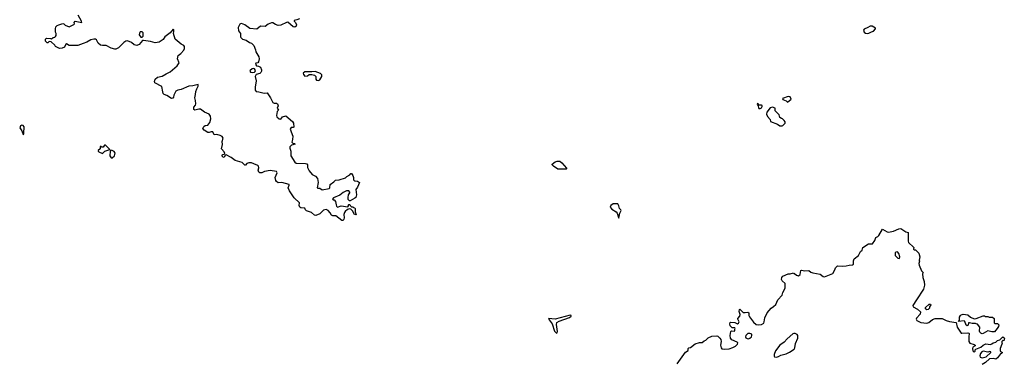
# Model space of a CAD drawing. Extents: x 2106670 to 2323771, y 35271 to 224896.
# Tile 334 of 419: x 2291854 to 2306988, y 125569 to 130846. Entities that reach past the tile are written whole.
import ezdxf

# ---------------------------------------------------------------- set-up
doc = ezdxf.new("R2010")
doc.units = 0

msp = doc.modelspace()

# ---------------------------------------------------------------- linework, layer by layer
at = {"layer": '0CON20XD'}
for points in [[(2295999, 128219), (2295982, 128265), (2295998, 128305), (2295996, 128316), (2295885, 128344), (2295825, 128341), (2295800, 128360), (2295791, 128375), (2295782, 128425), (2295809, 128495), (2295800, 128515), (2295705, 128528), (2295617, 128513), (2295575, 128496), (2295545, 128496), (2295530, 128505), (2295517, 128535), (2295529, 128571), (2295526, 128596), (2295515, 128607), (2295455, 128633), (2295416, 128646), (2295375, 128647), (2295343, 128637), (2295325, 128610), (2295314, 128614), (2295275, 128652), (2295165, 128686), (2295105, 128729), (2295025, 128772), (2295012, 128768), (2294995, 128730), (2294980, 128735), (2294963, 128757), (2294974, 128776), (2294998, 128782), (2295007, 128793), (2294995, 128817), (2294954, 128864), (2294971, 128929), (2294966, 128976), (2294979, 129025), (2294965, 129050), (2294936, 129066), (2294885, 129082), (2294845, 129078), (2294824, 129124), (2294796, 129126), (2294765, 129116), (2294745, 129116), (2294689, 129149), (2294671, 129175), (2294686, 129205), (2294705, 129221), (2294745, 129228), (2294777, 129265), (2294792, 129325), (2294784, 129364), (2294764, 129394), (2294695, 129426), (2294635, 129472), (2294605, 129473), (2294546, 129456), (2294530, 129465), (2294531, 129505), (2294556, 129535), (2294561, 129555), (2294558, 129605), (2294544, 129645), (2294557, 129695), (2294559, 129745), (2294574, 129786), (2294598, 129825), (2294595, 129849), (2294515, 129828), (2294455, 129826), (2294335, 129772), (2294285, 129762), (2294255, 129748), (2294222, 129685), (2294218, 129655), (2294205, 129643), (2294185, 129637), (2294115, 129680), (2294075, 129698), (2294061, 129715), (2294056, 129736), (2294038, 129818), (2293930, 129875), (2293928, 129895), (2293936, 129934), (2293974, 129966), (2294045, 129978), (2294103, 130017), (2294165, 130047), (2294276, 130135), (2294304, 130185), (2294281, 130245), (2294290, 130295), (2294329, 130325), (2294375, 130379), (2294389, 130405), (2294389, 130435), (2294375, 130451), (2294335, 130472), (2294241, 130545), (2294216, 130635), (2294223, 130665), (2294222, 130692), (2294215, 130700), (2294168, 130645), (2294085, 130582), (2294058, 130542), (2293995, 130503), (2293935, 130489), (2293865, 130510), (2293758, 130528), (2293742, 130528), (2293692, 130465), (2293655, 130451), (2293615, 130460), (2293574, 130494), (2293535, 130513), (2293505, 130520), (2293485, 130517), (2293455, 130498), (2293375, 130416), (2293332, 130395), (2293315, 130392), (2293261, 130411), (2293185, 130450), (2293125, 130450), (2293095, 130457), (2293060, 130485), (2293036, 130536), (2293017, 130547), (2292995, 130549), (2292945, 130536), (2292888, 130502), (2292827, 130483), (2292745, 130448), (2292615, 130448), (2292575, 130473), (2292565, 130472), (2292544, 130425), (2292505, 130408), (2292465, 130403), (2292403, 130433), (2292392, 130455), (2292337, 130507), (2292305, 130510), (2292285, 130490), (2292275, 130490), (2292250, 130515), (2292250, 130545), (2292265, 130560), (2292325, 130558), (2292345, 130550), (2292370, 130575), (2292392, 130578), (2292403, 130587), (2292412, 130605), (2292412, 130635), (2292402, 130655), (2292402, 130705), (2292410, 130735), (2292430, 130755), (2292454, 130766), (2292516, 130786), (2292532, 130782), (2292555, 130760), (2292615, 130738), (2292685, 130770), (2292697, 130783), (2292692, 130805), (2292705, 130822), (2292808, 130802), (2292802, 130825), (2292750, 130915)], [(2296152, 130858), (2296115, 130843), (2296070, 130835), (2296070, 130825), (2296091, 130805), (2296106, 130765), (2296104, 130745), (2296085, 130732), (2296055, 130736), (2295975, 130806), (2295955, 130804), (2295866, 130764), (2295825, 130758), (2295785, 130774), (2295747, 130797), (2295723, 130797), (2295674, 130775), (2295625, 130743), (2295555, 130747), (2295499, 130701), (2295390, 130710), (2295312, 130765), (2295265, 130787), (2295246, 130784), (2295238, 130775), (2295210, 130725), (2295217, 130675), (2295247, 130635), (2295248, 130585), (2295255, 130572), (2295280, 130545), (2295335, 130533), (2295385, 130497), (2295415, 130484), (2295451, 130451), (2295478, 130385), (2295483, 130353), (2295530, 130275), (2295536, 130244), (2295523, 130197), (2295514, 130186), (2295485, 130181), (2295476, 130165), (2295495, 130140), (2295525, 130132), (2295553, 130115), (2295572, 130075), (2295572, 130055), (2295562, 130035), (2295545, 130021), (2295486, 130004), (2295471, 129975), (2295488, 129905), (2295472, 129808), (2295472, 129765), (2295487, 129745), (2295527, 129737), (2295609, 129719), (2295655, 129723), (2295709, 129645), (2295746, 129575), (2295764, 129564), (2295800, 129565), (2295818, 129555), (2295824, 129525), (2295811, 129485), (2295830, 129455), (2295813, 129435), (2295800, 129375), (2295806, 129356), (2295842, 129322), (2295865, 129317), (2295895, 129353), (2295945, 129372), (2296046, 129285), (2296060, 129255), (2296067, 129195), (2296055, 129190), (2296025, 129192), (2296012, 129165), (2296051, 129055), (2296049, 129005), (2296038, 128965), (2296052, 128952), (2296078, 128945), (2296086, 128935), (2296032, 128918), (2296006, 128894), (2296006, 128875), (2296022, 128825), (2296023, 128753), (2296085, 128659), (2296105, 128642), (2296248, 128638), (2296265, 128633), (2296276, 128615), (2296276, 128575), (2296303, 128523), (2296351, 128471), (2296400, 128445), (2296431, 128405), (2296439, 128345), (2296428, 128265), (2296435, 128259), (2296469, 128259), (2296503, 128233), (2296608, 128252), (2296619, 128265), (2296628, 128315), (2296683, 128357), (2296707, 128383), (2296765, 128387), (2296862, 128418), (2296882, 128438), (2296928, 128462), (2296945, 128482), (2296955, 128482), (2296973, 128455), (2296982, 128425), (2296984, 128394), (2296991, 128381), (2297005, 128372), (2297045, 128368), (2297078, 128345), (2297047, 128275), (2297021, 128239), (2297033, 128155), (2297018, 128115), (2297006, 128104), (2296935, 128062), (2296922, 128062), (2296902, 128085), (2296900, 128115), (2296906, 128154), (2296928, 128185), (2296927, 128197), (2296915, 128218), (2296875, 128217), (2296826, 128194), (2296775, 128153), (2296675, 128110), (2296662, 128092), (2296672, 128082), (2296688, 128078), (2296710, 128055), (2296717, 128005), (2296725, 127980), (2296738, 127968), (2296795, 127986), (2296895, 127972), (2296910, 127985), (2296910, 128005), (2296915, 128010), (2296928, 128008), (2296932, 127992), (2296955, 127970), (2296975, 127970), (2296982, 127962), (2296998, 127958), (2297010, 127945), (2297012, 127895), (2297025, 127850), (2297000, 127855), (2296969, 127909), (2296944, 127934), (2296922, 127942), (2296891, 127929), (2296855, 127901), (2296844, 127886), (2296836, 127855), (2296843, 127805), (2296838, 127782), (2296825, 127763), (2296805, 127764), (2296715, 127833), (2296665, 127836), (2296645, 127844), (2296628, 127878), (2296596, 127915), (2296565, 127931), (2296525, 127921), (2296468, 127862), (2296405, 127839), (2296385, 127846), (2296340, 127885), (2296261, 127911), (2296246, 127926), (2296235, 127951), (2296176, 127956), (2296158, 127965), (2296149, 127995), (2296153, 128035), (2296072, 128112), (2295999, 128219)], [(2293735, 130580), (2293750, 130595), (2293750, 130645), (2293735, 130660), (2293705, 130658), (2293693, 130637), (2293692, 130615), (2293715, 130580), (2293735, 130580)], [(2304885, 130633), (2304905, 130638), (2304945, 130662), (2304978, 130672), (2305010, 130705), (2305008, 130718), (2304955, 130748), (2304925, 130748), (2304890, 130725), (2304835, 130702), (2304822, 130685), (2304832, 130655), (2304855, 130640), (2304885, 130633)], [(2295425, 130034), (2295462, 130038), (2295475, 130050), (2295478, 130065), (2295461, 130091), (2295445, 130097), (2295425, 130091), (2295395, 130068), (2295393, 130055), (2295401, 130041), (2295425, 130034)], [(2296445, 129912), (2296468, 129925), (2296499, 129975), (2296498, 129998), (2296475, 130020), (2296395, 130053), (2296345, 130044), (2296234, 130046), (2296210, 130025), (2296214, 130004), (2296235, 129980), (2296277, 129983), (2296305, 130002), (2296345, 130004), (2296385, 129996), (2296404, 129975), (2296404, 129935), (2296415, 129918), (2296445, 129912)], [(2303235, 129482), (2303256, 129495), (2303268, 129515), (2303268, 129528), (2303255, 129534), (2303220, 129535), (2303206, 129556), (2303195, 129557), (2303191, 129545), (2303204, 129524), (2303210, 129490), (2303215, 129484), (2303235, 129482)], [(2303655, 129582), (2303714, 129625), (2303695, 129662), (2303665, 129667), (2303580, 129635), (2303585, 129620), (2303635, 129600), (2303655, 129582)], [(2303575, 129218), (2303585, 129222), (2303618, 129255), (2303618, 129275), (2303605, 129300), (2303580, 129325), (2303565, 129328), (2303536, 129346), (2303526, 129385), (2303466, 129445), (2303465, 129488), (2303425, 129503), (2303390, 129495), (2303340, 129425), (2303332, 129395), (2303348, 129358), (2303388, 129315), (2303392, 129282), (2303502, 129242), (2303538, 129218), (2303575, 129218)], [(2291905, 129083), (2291915, 129090), (2291918, 129102), (2291921, 129201), (2291909, 129219), (2291885, 129227), (2291865, 129218), (2291854, 129185), (2291887, 129137), (2291905, 129083)], [(2293125, 128792), (2293163, 128827), (2293240, 128855), (2293175, 128918), (2293155, 128920), (2293135, 128890), (2293115, 128890), (2293105, 128900), (2293092, 128898), (2293090, 128865), (2293062, 128835), (2293060, 128825), (2293070, 128815), (2293125, 128792)], [(2293275, 128723), (2293310, 128755), (2293319, 128795), (2293304, 128824), (2293275, 128838), (2293255, 128840), (2293242, 128828), (2293240, 128755), (2293262, 128725), (2293275, 128723)], [(2300185, 128548), (2300125, 128553), (2300056, 128595), (2300040, 128615), (2300040, 128625), (2300085, 128662), (2300115, 128671), (2300155, 128672), (2300186, 128646), (2300256, 128566), (2300260, 128555), (2300255, 128552), (2300185, 128548)], [(2301065, 127800), (2301076, 127875), (2301096, 127915), (2301094, 127924), (2301072, 127945), (2301065, 127988), (2301045, 128020), (2300975, 128020), (2300942, 127995), (2300930, 127965), (2300955, 127937), (2301024, 127894), (2301037, 127875), (2301055, 127810), (2301065, 127800)], [(2302684, 125786), (2302758, 125792), (2302815, 125812), (2302855, 125832), (2302889, 125865), (2302890, 125885), (2302881, 125895), (2302799, 125929), (2302780, 125955), (2302772, 125995), (2302783, 126057), (2302792, 126068), (2302838, 126065), (2302846, 126075), (2302846, 126095), (2302853, 126105), (2302846, 126116), (2302806, 126116), (2302794, 126124), (2302776, 126146), (2302770, 126175), (2302776, 126194), (2302785, 126199), (2302845, 126198), (2302885, 126177), (2302904, 126186), (2302911, 126205), (2302893, 126245), (2302894, 126255), (2302922, 126295), (2302928, 126318), (2302911, 126365), (2302917, 126393), (2302925, 126398), (2302935, 126392), (2302975, 126350), (2303005, 126347), (2303045, 126352), (2303060, 126345), (2303062, 126305), (2303072, 126285), (2303135, 126201), (2303174, 126164), (2303208, 126158), (2303256, 126164), (2303289, 126185), (2303299, 126205), (2303309, 126265), (2303345, 126342), (2303405, 126415), (2303442, 126442), (2303478, 126472), (2303505, 126546), (2303573, 126617), (2303585, 126656), (2303621, 126725), (2303620, 126795), (2303575, 126833), (2303565, 126855), (2303568, 126885), (2303585, 126906), (2303665, 126942), (2303696, 126944), (2303745, 126960), (2303755, 126950), (2303765, 126950), (2303795, 126920), (2303825, 126910), (2303850, 126935), (2303862, 126995), (2303875, 127000), (2303915, 126988), (2303985, 126992), (2304015, 126970), (2304045, 126960), (2304156, 126936), (2304205, 126901), (2304225, 126896), (2304351, 126949), (2304384, 127005), (2304393, 127035), (2304424, 127066), (2304495, 127060), (2304555, 127065), (2304605, 127078), (2304655, 127080), (2304671, 127089), (2304672, 127108), (2304669, 127145), (2304679, 127175), (2304745, 127225), (2304775, 127287), (2304802, 127305), (2304811, 127349), (2304900, 127405), (2304960, 127405), (2304997, 127453), (2305015, 127502), (2305045, 127517), (2305059, 127531), (2305115, 127628), (2305185, 127587), (2305205, 127584), (2305285, 127597), (2305364, 127636), (2305395, 127640), (2305475, 127590), (2305508, 127578), (2305510, 127445), (2305517, 127425), (2305592, 127355), (2305598, 127345), (2305592, 127322), (2305603, 127313), (2305625, 127310), (2305672, 127262), (2305687, 127205), (2305679, 127155), (2305684, 127135), (2305676, 127104), (2305679, 127075), (2305715, 126990), (2305740, 126965), (2305732, 126945), (2305734, 126885), (2305758, 126825), (2305763, 126767), (2305743, 126705), (2305636, 126545), (2305584, 126455), (2305588, 126435), (2305655, 126401), (2305701, 126361), (2305696, 126325), (2305636, 126264), (2305632, 126245), (2305644, 126225), (2305705, 126195), (2305795, 126187), (2305825, 126198), (2305885, 126241), (2305925, 126258), (2306005, 126259), (2306032, 126255), (2306095, 126226), (2306145, 126213), (2306247, 126197), (2306264, 126125), (2306324, 126034), (2306335, 126030), (2306425, 126038), (2306443, 126033), (2306448, 126025), (2306440, 125975), (2306442, 125902), (2306459, 125879), (2306525, 125857), (2306540, 125845), (2306542, 125835), (2306505, 125816), (2306497, 125795), (2306505, 125760), (2306525, 125740), (2306540, 125755), (2306540, 125775), (2306552, 125788), (2306625, 125816), (2306665, 125849), (2306703, 125867), (2306775, 125859), (2306794, 125866), (2306818, 125882), (2306856, 125894), (2306885, 125917), (2306920, 125930), (2306967, 125977), (2306988, 125955), (2306986, 125934), (2306978, 125912), (2306965, 125920), (2306950, 125905), (2306950, 125885), (2306960, 125875), (2306948, 125862), (2306923, 125795), (2306922, 125765), (2306930, 125750), (2306960, 125735), (2306945, 125720), (2306927, 125713), (2306885, 125652), (2306855, 125632), (2306815, 125643), (2306762, 125638), (2306697, 125583), (2306645, 125552)], [(2305375, 127180), (2305382, 127205), (2305367, 127257), (2305345, 127280), (2305322, 127278), (2305310, 127265), (2305310, 127225), (2305350, 127185), (2305375, 127180)], [(2305795, 126392), (2305780, 126400), (2305774, 126405), (2305774, 126425), (2305832, 126475), (2305855, 126476), (2305857, 126465), (2305840, 126435), (2305836, 126415), (2305815, 126394), (2305795, 126392)], [(2300105, 126034), (2300115, 126036), (2300122, 126055), (2300107, 126165), (2300112, 126198), (2300145, 126217), (2300305, 126274), (2300330, 126295), (2300330, 126305), (2300315, 126306), (2300085, 126249), (2299982, 126255), (2299990, 126235), (2300037, 126177), (2300074, 126065), (2300105, 126034)], [(2306645, 126024), (2306625, 126030), (2306611, 126045), (2306606, 126065), (2306610, 126125), (2306575, 126170), (2306553, 126173), (2306545, 126180), (2306495, 126178), (2306455, 126192), (2306435, 126190), (2306430, 126155), (2306415, 126143), (2306401, 126155), (2306382, 126212), (2306372, 126222), (2306282, 126212), (2306297, 126233), (2306301, 126275), (2306315, 126302), (2306325, 126312), (2306355, 126322), (2306425, 126312), (2306470, 126275), (2306525, 126252), (2306555, 126258), (2306665, 126298), (2306685, 126298), (2306695, 126290), (2306735, 126290), (2306755, 126280), (2306808, 126278), (2306830, 126255), (2306832, 126192), (2306845, 126180), (2306885, 126180), (2306902, 126162), (2306897, 126135), (2306878, 126105), (2306837, 126053), (2306794, 126054), (2306735, 126067), (2306665, 126029), (2306645, 126024)], [(2301960, 125560), (2302085, 125740), (2302130, 125765), (2302130, 125795), (2302140, 125805), (2302165, 125810), (2302235, 125867), (2302304, 125886), (2302344, 125886), (2302376, 125914), (2302400, 125925), (2302435, 125960), (2302490, 125985), (2302569, 125989), (2302584, 125984), (2302616, 125956), (2302629, 125935), (2302636, 125905), (2302624, 125845), (2302633, 125805), (2302645, 125793), (2302684, 125786)], [(2303055, 125947), (2303075, 125954), (2303104, 125975), (2303109, 125995), (2303106, 126015), (2303075, 126028), (2303045, 126026), (2303014, 125995), (2303010, 125975), (2303015, 125960), (2303035, 125948), (2303055, 125947)], [(2303485, 125664), (2303515, 125672), (2303554, 125696), (2303635, 125715), (2303685, 125738), (2303756, 125785), (2303768, 125805), (2303777, 125875), (2303816, 125954), (2303814, 125994), (2303803, 126013), (2303775, 126025), (2303755, 126026), (2303735, 126020), (2303649, 125945), (2303605, 125892), (2303535, 125848), (2303472, 125758), (2303450, 125705), (2303449, 125679), (2303455, 125668), (2303485, 125664)], [(2306645, 125654), (2306710, 125670), (2306778, 125735), (2306778, 125745), (2306765, 125752), (2306735, 125741), (2306665, 125754), (2306644, 125746), (2306622, 125718), (2306609, 125685), (2306618, 125665), (2306645, 125654)]]:
    msp.add_lwpolyline(points, dxfattribs=at)

doc.saveas('drawing.dxf')
